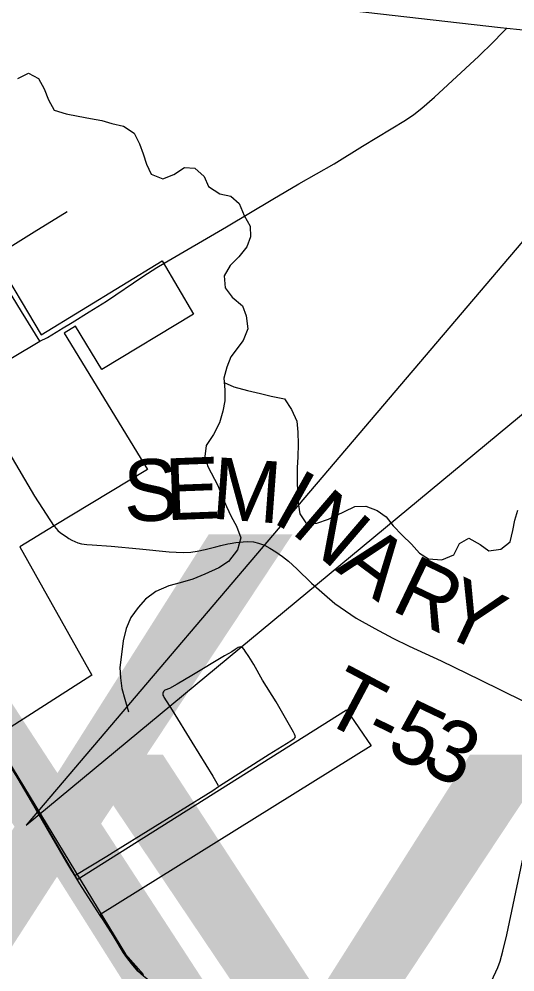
# Model space of a CAD drawing. Extents: x 0 to 34, y 0 to 22.
# Drawn here: x 25.094 to 25.55, y 15.37 to 16.248 of the extents above; entities that cross this region are included whole.
import ezdxf

# ---------------------------------------------------------------- set-up
doc = ezdxf.new("R2010")
doc.units = 0
for name, color, linetype in [('GM_X_City_Street', 7, 'Continuous'), ('GM_X_Corporation', 7, 'Continuous'), ('GM_X_Minor_River', 7, 'Continuous'), ('GM_X_Rail_Line', 7, 'Continuous'), ('GM_X_State_Location', 7, 'Continuous'), ('GM_X_State_Route', 7, 'Continuous'), ('GM_X_Township_Road', 7, 'Continuous'), ('GM_X_Township_Road_Text', 7, 'Continuous'), ('SH_Text', 7, 'Continuous')]:
    doc.layers.add(name, color=color, linetype=linetype)

msp = doc.modelspace()

# ---------------------------------------------------------------- linework, layer by layer
at = {"layer": 'GM_X_City_Street'}
for points in [[(25.1261, 15.78032), (25.10819, 15.80836), (25.08446, 15.84857), (25.05932, 15.88951), (25.05015, 15.90415), (25.04614, 15.91087), (25.0215, 15.95221), (25.01431, 15.96409), (24.99477, 15.99632), (24.97074, 16.03615), (24.95176, 16.06731), (24.94726, 16.07522), (24.94383, 16.08114), (24.93299, 16.09889), (24.91373, 16.13051), (24.88604, 16.17689), (24.88102, 16.18529), (24.85556, 16.2277)], [(25.11263, 15.95084), (25.09566, 15.97844), (25.08707, 15.9923), (25.07621, 16.00984), (25.06643, 16.02631), (25.06369, 16.03093), (25.05653, 16.04282), (25.04574, 16.06089), (25.04035, 16.06954), (25.03185, 16.08424), (25.02597, 16.09339), (25.02271, 16.09812), (25.02124, 16.10008), (25.01928, 16.10155), (25.01748, 16.10269), (25.01487, 16.10384), (25.00979, 16.10548), (25.00672, 16.10625)], [(25.04614, 15.91087), (25.05532, 15.91639), (25.08762, 15.93588), (25.11263, 15.95084)]]:
    msp.add_lwpolyline(points, dxfattribs=at)
at = {"layer": 'GM_X_Corporation'}
for points in [[(25.07083, 16.0287), (25.11377, 15.95689), (25.22533, 16.02494), (25.25427, 15.97587), (25.16972, 15.92491), (25.14555, 15.96474), (25.13514, 15.95837), (25.21174, 15.83294), (25.12588, 15.78087), (25.09432, 15.76171), (25.16052, 15.64334), (25.0698, 15.58526)], [(25.09255, 15.54836), (25.10471, 15.52765), (25.14718, 15.45529), (25.39521, 15.61141), (25.41787, 15.57815), (25.16801, 15.42267), (25.17989, 15.40406), (25.18962, 15.38827), (25.19258, 15.38391), (25.19701, 15.37844), (25.20283, 15.37132), (25.20805, 15.36668)]]:
    msp.add_lwpolyline(points, dxfattribs=at)
at = {"layer": 'GM_X_Minor_River'}
for points in [[(25.09231, 16.19282), (25.10215, 16.19783), (25.11131, 16.19294), (25.11669, 16.18347), (25.12056, 16.17323), (25.12595, 16.16376), (25.13699, 16.16041), (25.14802, 16.1582), (25.15943, 16.15599), (25.1697, 16.15415), (25.17883, 16.15155), (25.18987, 16.14896), (25.19941, 16.14256), (25.20442, 16.1327), (25.2079, 16.1236), (25.21101, 16.11412), (25.21525, 16.10464), (25.22592, 16.10053), (25.23615, 16.10439), (25.24598, 16.11092), (25.25548, 16.11022)], [(25.25548, 16.11022), (25.26389, 16.10267), (25.26813, 16.09357), (25.27844, 16.08679), (25.28871, 16.08458), (25.29635, 16.07778), (25.30099, 16.06679), (25.30638, 16.05694), (25.30682, 16.04705), (25.30347, 16.03791), (25.29593, 16.02873), (25.28801, 16.0207), (25.28238, 16.01116), (25.28322, 16.00014), (25.28974, 15.99144), (25.29929, 15.98351), (25.30277, 15.97441), (25.30437, 15.96226), (25.29989, 15.95158), (25.2886, 15.93668), (25.28486, 15.92715), (25.28227, 15.91687), (25.28311, 15.90623), (25.28318, 15.89597), (25.28135, 15.88645), (25.278, 15.87578), (25.27276, 15.8651), (25.26599, 15.85479), (25.26454, 15.8449), (25.26726, 15.83541), (25.2765, 15.81798), (25.28036, 15.80888), (25.28461, 15.79864), (25.28886, 15.78955), (25.29386, 15.78045), (25.29773, 15.76983), (25.29477, 15.75879), (25.28649, 15.74809), (25.27741, 15.74233), (25.26453, 15.73654), (25.25355, 15.73191), (25.24179, 15.72842), (25.23156, 15.72569), (25.21944, 15.72029), (25.20999, 15.71339), (25.2032, 15.70574), (25.19643, 15.69657), (25.19232, 15.68628), (25.18936, 15.67485), (25.18793, 15.6623), (25.18649, 15.6505), (25.18694, 15.641), (25.18815, 15.63112), (25.19087, 15.62126), (25.1936, 15.61177), (25.19437, 15.60949)], [(25.28257, 15.91304), (25.29145, 15.90894), (25.30401, 15.9056), (25.31581, 15.90264), (25.3257, 15.90042), (25.33787, 15.89783), (25.3444, 15.88799), (25.34941, 15.87738), (25.35024, 15.86712), (25.3507, 15.85609), (25.3504, 15.84431), (25.34971, 15.83442), (25.3498, 15.82187), (25.34986, 15.81199), (25.35069, 15.80211), (25.35228, 15.79185), (25.35842, 15.78277), (25.36792, 15.78321), (25.37853, 15.78708), (25.3933, 15.79401), (25.40276, 15.79864), (25.41302, 15.79908), (25.4233, 15.79497), (25.4317, 15.78931), (25.43821, 15.78099), (25.44625, 15.7723), (25.45505, 15.76399), (25.46232, 15.75567), (25.47072, 15.7504), (25.48288, 15.74972), (25.49387, 15.75435), (25.49911, 15.76465), (25.50782, 15.76965), (25.51811, 15.76363), (25.52613, 15.75798), (25.53714, 15.75957), (25.54583, 15.76609), (25.54841, 15.77675), (25.55025, 15.78627), (25.55284, 15.79541)]]:
    msp.add_lwpolyline(points, dxfattribs=at)
at = {"layer": 'GM_X_Rail_Line'}
msp.add_lwpolyline([(24.58796, 16.29887), (24.58946, 16.28505), (24.59459, 16.27395), (24.60315, 16.26328), (24.61725, 16.25945), (24.63412, 16.2601), (24.64608, 16.26054), (24.65933, 16.25713), (24.67237, 16.24155), (24.99907, 15.70283), (25.19172, 15.38629), (25.20806, 15.3677)], dxfattribs=at)
at = {"layer": 'GM_X_State_Route'}
for points in [[(25.21661, 16.2761), (25.23414, 16.27398), (25.28204, 16.26866), (25.34533, 16.26162), (25.38859, 16.25683), (25.53684, 16.23992), (25.54282, 16.23927), (25.55492, 16.23797), (25.58631, 16.2346), (25.61155, 16.23191), (25.61721, 16.2313), (25.76548, 16.21461), (25.87675, 16.20253), (25.93549, 16.19633), (25.96806, 16.19287), (26.01277, 16.18811), (26.08085, 16.18153), (26.0964, 16.18043), (26.10887, 16.18017), (26.12445, 16.18055), (26.14, 16.18165), (26.23273, 16.19157), (26.37801, 16.20724), (26.4182, 16.21129)], [(25.14958, 15.45132), (25.14478, 15.45883), (25.14224, 15.46311), (25.13763, 15.47085), (25.10492, 15.5271), (25.09277, 15.5478), (25.07002, 15.5847), (25.05815, 15.60395)], [(25.17093, 15.41789), (25.16822, 15.42212), (25.14958, 15.45132)], [(25.21283, 15.36244), (25.20827, 15.36612), (25.20305, 15.37076), (25.19722, 15.37789), (25.19279, 15.38335), (25.18984, 15.38772), (25.18011, 15.4035), (25.17093, 15.41789)]]:
    msp.add_lwpolyline(points, dxfattribs=at)
at = {"layer": 'GM_X_Township_Road'}
msp.add_line((25.13266, 15.96222), (25.14243, 15.96821), dxfattribs=at)
for points in [[(25.2273, 16.02269), (25.28446, 16.05635), (25.3272, 16.08172), (25.3513, 16.09591), (25.38366, 16.11424), (25.40992, 16.13051), (25.42294, 16.13868), (25.44953, 16.15458), (25.45719, 16.15972), (25.46446, 16.16542), (25.47606, 16.17567), (25.51687, 16.21356), (25.53036, 16.22628), (25.53891, 16.2352), (25.54282, 16.23927)], [(25.06643, 16.02631), (25.10739, 16.05172), (25.13795, 16.07027)], [(25.14243, 15.96821), (25.15823, 15.9779), (25.17397, 15.98782), (25.20742, 16.01041), (25.22055, 16.01871), (25.2273, 16.02269)], [(25.11263, 15.95084), (25.11958, 15.9545), (25.13176, 15.96167), (25.13266, 15.96222)], [(25.1261, 15.78032), (25.12918, 15.77659), (25.13159, 15.77433), (25.13698, 15.77095), (25.13952, 15.76925), (25.14216, 15.76779), (25.14493, 15.76658), (25.14765, 15.76519), (25.15093, 15.76447), (25.15606, 15.76362), (25.16091, 15.76333), (25.17831, 15.76219), (25.2044, 15.75977), (25.23164, 15.75706), (25.24476, 15.75649), (25.2516, 15.75678), (25.25773, 15.75749), (25.26487, 15.75906), (25.2747, 15.76162), (25.27941, 15.76291), (25.28579, 15.76427), (25.28792, 15.76462), (25.29309, 15.76548), (25.29998, 15.76627), (25.30422, 15.76647), (25.30949, 15.76605), (25.3142, 15.76505), (25.31962, 15.76305), (25.32461, 15.76049), (25.32989, 15.75692), (25.33616, 15.75279), (25.34172, 15.74822), (25.34945, 15.74131), (25.36297, 15.72812), (25.38436, 15.70944), (25.4039, 15.69589), (25.42115, 15.6862), (25.43785, 15.67747), (25.45281, 15.67023), (25.48243, 15.65651), (25.51823, 15.63916), (25.55747, 15.61975)], [(25.34796, 15.58738), (25.34736, 15.58895), (25.34623, 15.5909), (25.3303, 15.61877), (25.31761, 15.63889), (25.30988, 15.65317), (25.30507, 15.66046), (25.30187, 15.66541), (25.30099, 15.66716), (25.29895, 15.6692), (25.29735, 15.66949), (25.29526, 15.6689), (25.29254, 15.66716), (25.28962, 15.66498), (25.28262, 15.66104), (25.25259, 15.64297), (25.23918, 15.6351), (25.23204, 15.63116), (25.22793, 15.62954), (25.22666, 15.62845), (25.22643, 15.62786), (25.22609, 15.6273), (25.22596, 15.62556), (25.22609, 15.62485), (25.2265, 15.6239), (25.22699, 15.62302), (25.23454, 15.61111), (25.25253, 15.5818), (25.27194, 15.55046), (25.2768, 15.54188)], [(25.52883, 15.36152), (25.53437, 15.37409), (25.53652, 15.38), (25.53924, 15.38903), (25.54287, 15.40425), (25.5558, 15.46536), (25.58029, 15.58079), (25.58528, 15.60777)], [(25.27808, 15.54132), (25.32377, 15.57054), (25.33977, 15.58032), (25.34385, 15.58288), (25.34679, 15.585), (25.34751, 15.58558), (25.34805, 15.58649), (25.34796, 15.58738)], [(25.14478, 15.45883), (25.17431, 15.4767), (25.18277, 15.48203), (25.27186, 15.53724), (25.27723, 15.54078), (25.27808, 15.54132)]]:
    msp.add_lwpolyline(points, dxfattribs=at)
at = {"layer": 'SH_Text'}
msp.add_lwpolyline([(26.54744, 17.20713), (25.09999, 15.50522), (26.54744, 16.70432)], close=True, dxfattribs=at)

# ---------------------------------------------------------------- texts
at = {"layer": 'GM_X_State_Location'}
for s, p in [('s', (25.15341, 15.42377)), ('r', (25.1534, 15.42377))]:
    msp.add_text(s, height=0.000189, dxfattribs=at).set_placement(p)
at = {"layer": 'GM_X_Township_Road_Text'}
for s, rotation, p in [('S', 2.20515, (25.19069, 15.78454)), ('E', 2.18399, (25.22899, 15.78602)), ('M', 355.76813, (25.26978, 15.78767)), ('I', 330.8893, (25.32508, 15.78497)), ('N', 319.37678, (25.343, 15.77535)), ('A', 323.24287, (25.38422, 15.74017)), ('R', 334.4335, (25.43463, 15.70399)), ('Y', 334.8299, (25.47711, 15.68367)), ('T', 332.02999, (25.36905, 15.6034)), ('5', 334.43975, (25.42989, 15.57206)), ('-', 334.01503, (25.4085, 15.58249)), ('3', 334.56331, (25.46158, 15.55691))]:
    msp.add_text(s, height=0.05682, rotation=rotation, dxfattribs=at).set_placement(p)
at = {"layer": 'SH_Text'}
for p in [(24.87659, 15.21296), (25.11714, 15.01002)]:
    msp.add_text('X', height=0.56, dxfattribs=at).set_placement(p)

doc.saveas('drawing.dxf')
